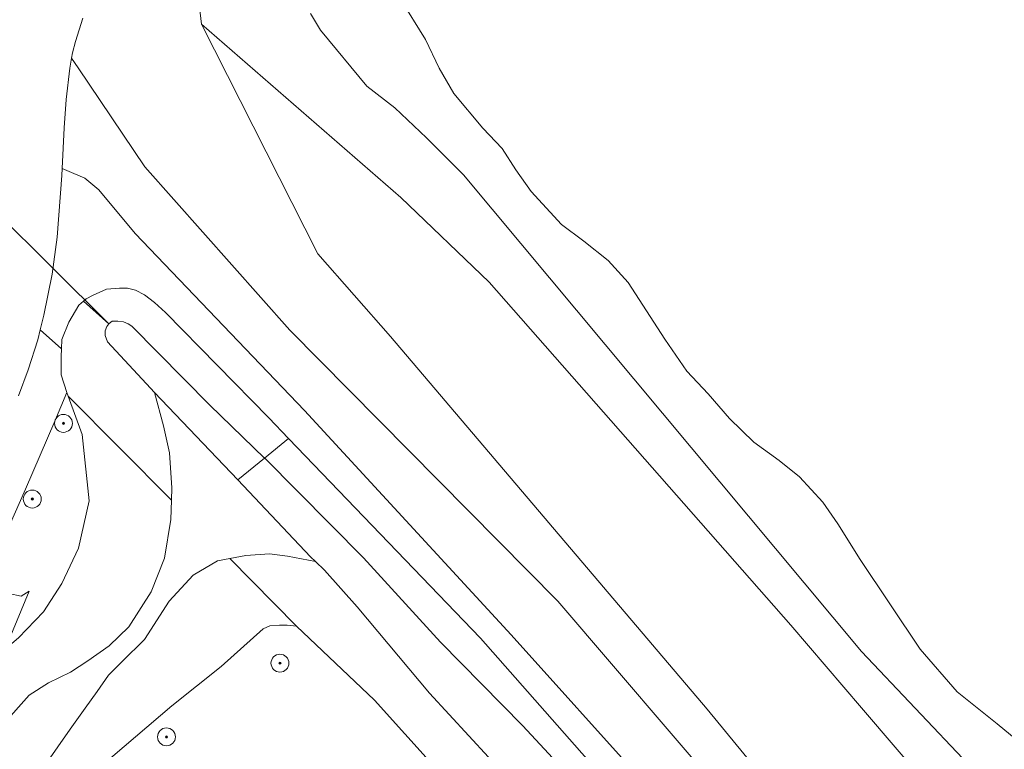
# Model space of a CAD drawing. Header units: metres. Extents: x 152610 to 160096, y 456114 to 462495.
# Tile 882 of 938: x 157962 to 158006, y 461962 to 461994. Entities that reach past the tile are written whole.
import ezdxf

# ---------------------------------------------------------------- set-up
doc = ezdxf.new("R2010")
doc.units = ezdxf.units.M
doc.header["$LTSCALE"] = 0.5
doc.layers.get('0').update_dxf_attribs({"linetype": 'CONTINUOUS'})
for name, color, linetype, lineweight in [('B-PV-GR-BEPLANTING_CULTUUR_BOSPLANTSOEN-GV', 251, 'CONTINUOUS', 18), ('B-PV-GR-BOOM-S', 251, 'CONTINUOUS', 25), ('B-PV-GW-TALUD_KRUIN-G', 251, 'CONTINUOUS', 18), ('B-PV-KW-KUNSTWERK_DUIKER-G', 251, 'CONTINUOUS', 18), ('B-PV-OG-TERREIN_BEGROEID-GV', 251, 'CONTINUOUS', 18), ('B-PV-OG-TERREIN_OEVER-GV', 251, 'CONTINUOUS', 18), ('B-PV-OG-WATER_SLOOT-GV', 251, 'CONTINUOUS', 18), ('B-PV-VH-GESLOTENVERHARDING_ASFALT-GV', 251, 'CONTINUOUS', 18), ('B-PV-VH-ONVERHARD_ZAND-GV', 251, 'CONTINUOUS', 18)]:
    doc.layers.add(name, color=color, linetype=linetype, lineweight=lineweight)
doc.styles.add('NLCS-ISO', font='NLCS-ISO.ttf')

# ---------------------------------------------------------------- blocks, each defined once
blk = doc.blocks.new('SGR-BOOM_GBKN-SO')
at = {"linetype": 'ByBlock', "lineweight": 18}
h = blk.add_hatch(color=0, dxfattribs=at)
h.dxf.hatch_style = 1
edge = h.paths.add_edge_path()
edge.add_arc((0, 0), 0.25, 0, 360)
at = {"color": 0, "linetype": 'ByBlock', "lineweight": 18}
for radius in [2, 0.25]:
    blk.add_circle((0, 0), radius, dxfattribs=at)
at = {"color": 0, "linetype": 'ByBlock', "lineweight": 18, "style": 'NLCS-ISO'}
blk.add_attdef('SOORT', (2.5, 0), '', height=1.5, dxfattribs=at)

msp = doc.modelspace()

# ---------------------------------------------------------------- linework, layer by layer
at = {"layer": 'B-PV-GR-BEPLANTING_CULTUUR_BOSPLANTSOEN-GV', "flags": 128}
for points in [[(157970.437, 461995.538), (157970.583, 461994.253), (157979.462, 461986.536), (157983.405, 461982.761), (157996.842, 461967.471), (158000, 461963.785), (158008.124, 461954.277), (158022.992, 461936.631), (158040.269, 461916.046), (158059.93, 461893.565), (158079.127, 461870.899)], [(158037.39, 461924.764), (158036.646, 461926.31), (158035.28, 461928.148), (158033.889, 461929.452), (158027.298, 461935.496), (158022.873, 461940.941), (158017.803, 461947.177), (158014.353, 461951.128), (158000, 461966.289), (157982.258, 461987.534), (157980.614, 461989.193), (157979.193, 461990.521), (157977.957, 461991.498), (157975.889, 461993.994), (157975.444, 461994.735)], [(158102.192, 461842.304), (158079.127, 461870.899), (158059.93, 461893.565), (158040.269, 461916.046), (158022.992, 461936.631), (158008.124, 461954.277), (158000, 461963.785), (157996.842, 461967.471), (157983.405, 461982.761), (157979.462, 461986.536), (157970.583, 461994.253), (157975.762, 461984.024), (157979.003, 461980.338), (157993.114, 461963.723), (158000, 461955.341), (158018.194, 461933.902), (158036.55, 461912.71), (158056.335, 461890.298), (158075.374, 461868.195), (158093.631, 461845.89)]]:
    msp.add_lwpolyline(points, dxfattribs=at)
at = {"layer": 'B-PV-GW-TALUD_KRUIN-G', "flags": 128}
msp.add_lwpolyline([(157970.583, 461994.253), (157979.462, 461986.536), (157983.405, 461982.761), (157996.842, 461967.471), (158000, 461963.785), (158008.124, 461954.277), (158022.992, 461936.631), (158040.269, 461916.046), (158059.93, 461893.565), (158079.127, 461870.899), (158102.192, 461842.304), (158113.292, 461828.694), (158135.3, 461802.41), (158175.801, 461750), (158251.787, 461651.666)], dxfattribs=at)
at = {"layer": 'B-PV-KW-KUNSTWERK_DUIKER-G', "flags": 128}
msp.add_lwpolyline([(157966.446, 461980.891), (157958.875, 461988.416)], dxfattribs=at)
at = {"layer": 'B-PV-OG-TERREIN_BEGROEID-GV', "flags": 128}
for points in [[(158075.374, 461868.195), (158056.335, 461890.298), (158036.55, 461912.71), (158018.194, 461933.902), (158000, 461955.341), (157993.114, 461963.723), (157979.003, 461980.338), (157975.762, 461984.024), (157970.583, 461994.253), (157970.437, 461995.538)], [(157965.286, 461994.528), (157964.961, 461993.485), (157964.836, 461992.98), (157964.792, 461992.749), (157965.088, 461992.308), (157968.05, 461987.894), (157974.512, 461980.61), (157986.466, 461968.534), (157993.989, 461959.744), (158000, 461952.787), (158022.405, 461927.571), (158041.245, 461905.635), (158052.747, 461891.996), (158064.275, 461878.95), (158079.411, 461861.418)], [(157990.368, 461960.38), (157984.39, 461967.034), (157975.176, 461977.035), (157967.619, 461984.922), (157966.006, 461986.872), (157965.381, 461987.398), (157964.575, 461987.734), (157964.372, 461987.819), (157964.358, 461987.511), (157964.144, 461984.764), (157963.924, 461983.11), (157963.551, 461981.291), (157963.395, 461980.624), (157964.34, 461979.778), (157964.361, 461980.193), (157964.671, 461980.973), (157965.119, 461981.725), (157965.319, 461981.908), (157965.434, 461982.012), (157965.76, 461982.178), (157966.347, 461982.445), (157966.934, 461982.494), (157967.282, 461982.482), (157967.636, 461982.402), (157968.042, 461982.194), (157968.489, 461981.849), (157968.977, 461981.402), (157973.581, 461976.708), (157974.461, 461975.792), (157983.02, 461966.885), (157993.6, 461954.875)], [(157961.545, 461970.873), (157962.739, 461973.531), (157964.049, 461976.554), (157964.586, 461977.835), (157964.328, 461978.624), (157964.324, 461979.446), (157964.34, 461979.778), (157963.395, 461980.624), (157963.291, 461980.181), (157962.857, 461978.841), (157962.43, 461977.687)], [(157961.826, 461966.393), (157962.907, 461968.983), (157962.547, 461968.754), (157961.988, 461968.87)], [(157990.199, 461950.911), (157978.295, 461964.122), (157974.816, 461967.418), (157974.398, 461967.457), (157974.054, 461967.47), (157973.631, 461967.427), (157973.332, 461967.301), (157971.464, 461965.624), (157969.263, 461963.874), (157965.509, 461960.67)]]:
    msp.add_lwpolyline(points, dxfattribs=at)
msp.add_lwpolyline([(157964.637, 461977.677), (157964.586, 461977.835), (157964.049, 461976.554), (157962.739, 461973.531), (157961.545, 461970.873), (157961.487, 461969.659), (157961.988, 461968.87), (157962.547, 461968.754), (157962.907, 461968.983), (157961.826, 461966.393), (157962.419, 461966.897), (157963.545, 461968.058), (157964.358, 461969.317), (157965.097, 461970.894), (157965.57, 461973.003), (157965.261, 461975.96)], close=True, dxfattribs=at)
at = {"layer": 'B-PV-OG-TERREIN_OEVER-GV', "flags": 128}
for points in [[(158007.404, 461961.944), (158006.041, 461963.058), (158004.264, 461964.499), (158002.608, 461966.398), (157999.936, 461970.395), (157998.941, 461971.976), (157998.273, 461972.95), (157997.239, 461974.076), (157996.331, 461974.804), (157995.199, 461975.624), (157994.113, 461976.675), (157993.168, 461977.77), (157992.216, 461978.783), (157991.236, 461980.214), (157989.596, 461982.74), (157988.711, 461983.715), (157987.617, 461984.587), (157986.634, 461985.323), (157985.28, 461986.794), (157984.59, 461987.768), (157983.988, 461988.712), (157983.118, 461989.628), (157981.832, 461991.173), (157981.172, 461992.297), (157980.558, 461993.577), (157979.423, 461995.435)], [(157975.444, 461994.735), (157975.889, 461993.994), (157977.957, 461991.498), (157979.193, 461990.521), (157980.614, 461989.193), (157982.258, 461987.534), (158000, 461966.289), (158014.353, 461951.128), (158017.803, 461947.177), (158022.873, 461940.941), (158027.298, 461935.496), (158033.889, 461929.452), (158035.28, 461928.148), (158036.646, 461926.31), (158037.39, 461924.764)], [(157961.729, 461963.028), (157962.897, 461964.349), (157963.766, 461964.894), (157964.747, 461965.372), (157965.519, 461965.873), (157966.467, 461966.541), (157967.345, 461967.393), (157968.339, 461968.947), (157968.928, 461970.45), (157969.22, 461972.182), (157969.241, 461973.03), (157964.637, 461977.677), (157965.261, 461975.96), (157965.57, 461973.003), (157965.097, 461970.894), (157964.358, 461969.317), (157963.545, 461968.058), (157962.419, 461966.897)], [(158030.395, 461911.86), (158009.657, 461936.407), (158000, 461947.377), (157993.6, 461954.875), (157983.02, 461966.885), (157974.461, 461975.792), (157973.394, 461974.913), (157973.403, 461974.905), (157977.807, 461970.462), (157981.235, 461966.707), (157984.898, 461962.97), (157988.137, 461959.485), (157991.59, 461955.419), (157994.907, 461951.878), (158000, 461945.868), (158006.826, 461937.535), (158012.359, 461931.446), (158018.241, 461924.65)], [(157975.663, 461970.306), (157974.412, 461970.542), (157973.618, 461970.637), (157972.56, 461970.564), (157971.839, 461970.433), (157974.816, 461967.418), (157978.295, 461964.122), (157990.199, 461950.911), (157996.893, 461942.957), (158000, 461939.082), (158002.84, 461935.92), (158012.587, 461925.066), (158026.274, 461909.25), (158026.369, 461909.141), (158032.258, 461903.235), (158065.516, 461864.027)], [(157959.467, 461948.97), (157962.617, 461955.279), (157964.174, 461958.583), (157965.509, 461960.67), (157969.263, 461963.874), (157971.464, 461965.624), (157973.332, 461967.301), (157973.631, 461967.427), (157974.054, 461967.47), (157974.398, 461967.457), (157974.816, 461967.418), (157971.839, 461970.433), (157971.294, 461970.334), (157970.212, 461969.694), (157969.144, 461968.536), (157968.047, 461966.82), (157967.043, 461965.846), (157966.435, 461965.23), (157965.93, 461964.513), (157965.398, 461963.758), (157964.734, 461962.832), (157963.633, 461961.257), (157961.553, 461957.124)], [(158017.716, 461921.582), (158012.402, 461927.706), (158006.361, 461934.847), (158000, 461942.155), (157994.441, 461948.704), (157987.589, 461956.293), (157986.006, 461958.269), (157983.379, 461961.572), (157980.75, 461964.438), (157977.524, 461968.282), (157976.071, 461969.909), (157975.663, 461970.306)]]:
    msp.add_lwpolyline(points, dxfattribs=at)
for points in [[(157967.282, 461982.482), (157966.934, 461982.494), (157966.347, 461982.445), (157965.76, 461982.178), (157965.434, 461982.012), (157965.319, 461981.908), (157966.446, 461980.891), (157966.461, 461980.91), (157966.604, 461981.01), (157966.847, 461981.024), (157967.101, 461980.993), (157967.313, 461980.902), (157967.47, 461980.79), (157970.959, 461977.277), (157973.394, 461974.913), (157974.461, 461975.792), (157973.581, 461976.708), (157968.977, 461981.402), (157968.489, 461981.849), (157968.042, 461982.194), (157967.636, 461982.402)], [(157966.446, 461980.891), (157965.319, 461981.908), (157965.119, 461981.725), (157964.671, 461980.973), (157964.361, 461980.193), (157964.34, 461979.778), (157964.324, 461979.446), (157964.328, 461978.624), (157964.586, 461977.835), (157964.637, 461977.677), (157969.241, 461973.03), (157969.256, 461973.594), (157969.154, 461975.152), (157968.883, 461976.349), (157968.493, 461977.835), (157968.313, 461978.025), (157966.394, 461980.099), (157966.291, 461980.384), (157966.295, 461980.589), (157966.356, 461980.776)]]:
    msp.add_lwpolyline(points, close=True, dxfattribs=at)
at = {"layer": 'B-PV-OG-WATER_SLOOT-GV', "flags": 128}
for points in [[(157979.423, 461995.435), (157980.558, 461993.577), (157981.172, 461992.297), (157981.832, 461991.173), (157983.118, 461989.628), (157983.988, 461988.712), (157984.59, 461987.768), (157985.28, 461986.794), (157986.634, 461985.323), (157987.617, 461984.587), (157988.711, 461983.715), (157989.596, 461982.74), (157991.236, 461980.214), (157992.216, 461978.783), (157993.168, 461977.77), (157994.113, 461976.675), (157995.199, 461975.624), (157996.331, 461974.804), (157997.239, 461974.076), (157998.273, 461972.95), (157998.941, 461971.976), (157999.936, 461970.395), (158002.608, 461966.398), (158004.264, 461964.499), (158006.041, 461963.058), (158007.404, 461961.944)], [(157963.633, 461961.257), (157964.734, 461962.832), (157965.398, 461963.758), (157965.93, 461964.513), (157966.435, 461965.23), (157967.043, 461965.846), (157968.047, 461966.82), (157969.144, 461968.536), (157970.212, 461969.694), (157971.294, 461970.334), (157971.839, 461970.433), (157972.56, 461970.564), (157973.618, 461970.637), (157974.412, 461970.542), (157975.663, 461970.306), (157975.446, 461970.517), (157972.195, 461973.938), (157968.493, 461977.835), (157968.883, 461976.349), (157969.154, 461975.152), (157969.256, 461973.594), (157969.241, 461973.03), (157969.22, 461972.182), (157968.928, 461970.45), (157968.339, 461968.947), (157967.345, 461967.393), (157966.467, 461966.541), (157965.519, 461965.873), (157964.747, 461965.372), (157963.766, 461964.894), (157962.897, 461964.349), (157961.729, 461963.028)], [(158018.241, 461924.65), (158012.359, 461931.446), (158006.826, 461937.535), (158000, 461945.868), (157994.907, 461951.878), (157991.59, 461955.419), (157988.137, 461959.485), (157984.898, 461962.97), (157981.235, 461966.707), (157977.807, 461970.462), (157973.403, 461974.905), (157973.394, 461974.913), (157972.195, 461973.938)], [(157972.195, 461973.938), (157975.446, 461970.517), (157975.663, 461970.306), (157976.071, 461969.909), (157977.524, 461968.282), (157980.75, 461964.438), (157983.379, 461961.572), (157986.006, 461958.269), (157987.589, 461956.293), (157994.441, 461948.704), (158000, 461942.155), (158006.361, 461934.847), (158012.402, 461927.706), (158017.716, 461921.582)]]:
    msp.add_lwpolyline(points, dxfattribs=at)
msp.add_lwpolyline([(157967.101, 461980.993), (157966.847, 461981.024), (157966.604, 461981.01), (157966.461, 461980.91), (157966.446, 461980.891), (157966.356, 461980.776), (157966.295, 461980.589), (157966.291, 461980.384), (157966.394, 461980.099), (157968.313, 461978.025), (157968.493, 461977.835), (157972.195, 461973.938), (157973.394, 461974.913), (157970.959, 461977.277), (157967.47, 461980.79), (157967.313, 461980.902)], close=True, dxfattribs=at)
at = {"layer": 'B-PV-VH-GESLOTENVERHARDING_ASFALT-GV', "flags": 128}
msp.add_lwpolyline([(157962.43, 461977.687), (157962.857, 461978.841), (157963.291, 461980.181), (157963.395, 461980.624), (157963.551, 461981.291), (157963.924, 461983.11), (157964.144, 461984.764), (157964.358, 461987.511), (157964.372, 461987.819), (157964.453, 461989.64), (157964.547, 461990.9), (157964.707, 461992.295), (157964.792, 461992.749), (157964.836, 461992.98), (157964.961, 461993.485), (157965.286, 461994.528)], dxfattribs=at)
at = {"layer": 'B-PV-VH-ONVERHARD_ZAND-GV', "flags": 128}
msp.add_lwpolyline([(158041.245, 461905.635), (158022.405, 461927.571), (158000, 461952.787), (157993.989, 461959.744), (157986.466, 461968.534), (157974.512, 461980.61), (157968.05, 461987.894), (157965.088, 461992.308), (157964.792, 461992.749), (157964.707, 461992.295), (157964.547, 461990.9), (157964.453, 461989.64), (157964.372, 461987.819), (157964.575, 461987.734), (157965.381, 461987.398), (157966.006, 461986.872), (157967.619, 461984.922), (157975.176, 461977.035), (157984.39, 461967.034), (157990.368, 461960.38), (157997.282, 461952.421), (158000, 461949.304), (158014.58, 461932.438), (158024.958, 461920.31)], dxfattribs=at)

# ---------------------------------------------------------------- block references
at = {"layer": 'B-PV-GR-BOOM-S', "xscale": 0.2, "yscale": 0.2, "zscale": 0.2}
for p in [(157964.429, 461976.46), (157963.039, 461973.087), (157974.078, 461965.77), (157969.02, 461962.484)]:
    msp.add_blockref('SGR-BOOM_GBKN-SO', p, dxfattribs=at)

doc.saveas('drawing.dxf')
